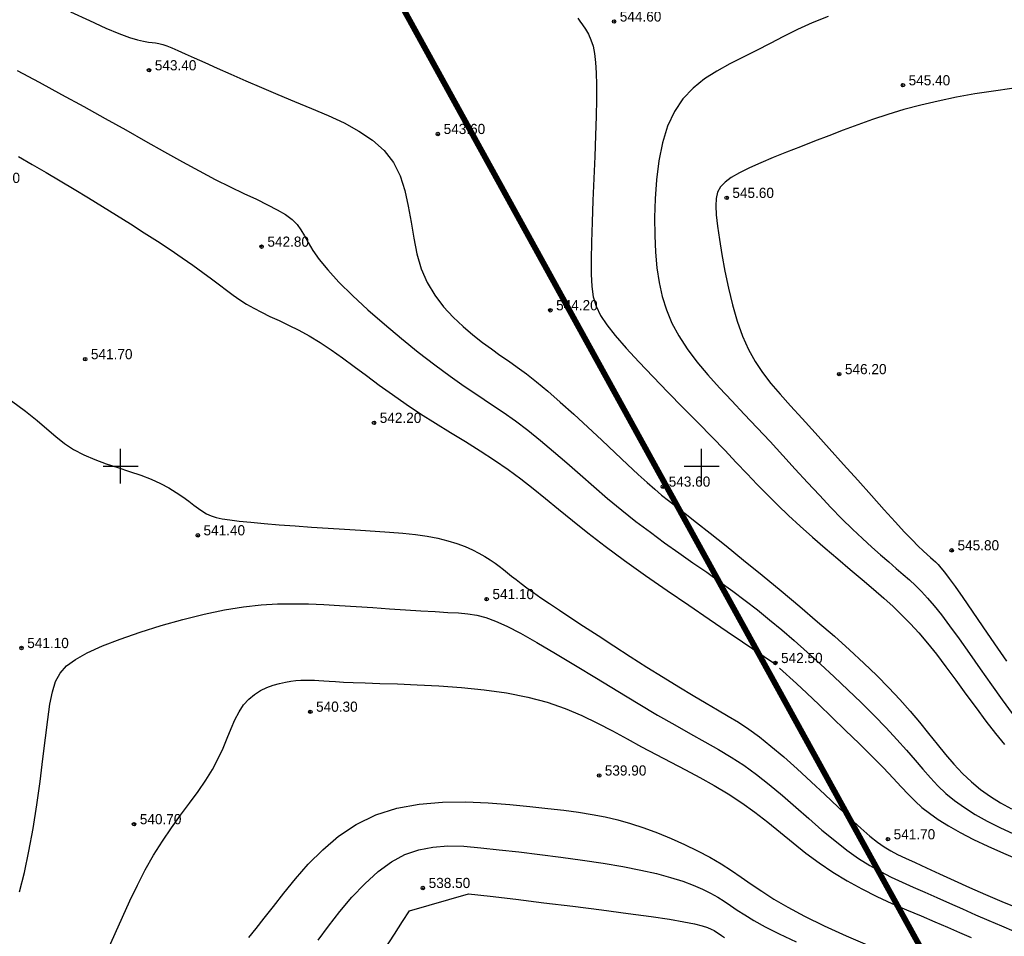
# Model space of a CAD drawing. Extents: x 0 to 361260, y 0 to 4201817.
# Tile 658 of 689: x 360791 to 360876, y 4200660 to 4200738. Entities that reach past the tile are written whole.
import ezdxf

# ---------------------------------------------------------------- set-up
doc = ezdxf.new("R2010")
doc.units = 0
doc.header["$LTSCALE"] = 0.5
doc.header["$MEASUREMENT"] = 0
doc.header["$PDMODE"] = 32
doc.header["$PDSIZE"] = 0.3
doc.linetypes.add('CONTI', pattern=[0])
for name, color, linetype in [('(00001)лот ранги', 7, 'Continuous'), ('(004) Точки рельефа', 7, 'Continuous'), ('GORIZDEFAULT', 32, 'CONTI'), ('PI_TTDEFAULT', 5, 'CONTI'), ('SETKR', 2, 'CONTI'), ('Штрих Стекло', 7, 'Continuous')]:
    doc.layers.add(name, color=color, linetype=linetype)
doc.styles.add('D-431', font='txt')

# ---------------------------------------------------------------- blocks, each defined once
blk = doc.blocks.new('BL_333')
at = {"color": 0}
for p, q in [((0, -1.5), (0, 1.5)), ((-1.5, 0), (1.5, 0))]:
    blk.add_line(p, q, dxfattribs=at)

msp = doc.modelspace()

# ---------------------------------------------------------------- hatches: boundary and pattern name
at = {"layer": 'Штрих Стекло', "linetype": 'Continuous'}
h = msp.add_hatch(color=5, dxfattribs=at)
h.dxf.hatch_style = 1
h.set_gradient(color1=(173, 173, 173), color2=(166, 166, 166), one_color=1, tint=0.65)
edge = h.paths.add_edge_path()
edge.add_line((360067.205, 4200806.615), (360049.645, 4200796.938))
edge.add_arc((360052.059, 4200792.559), 5, 32.88524, 118.85775, ccw=False)
edge.add_line((360056.257, 4200795.274), (360060.259, 4200789.085))
edge.add_line((360060.259, 4200789.085), (360069.039, 4200793.924))
edge.add_line((360069.039, 4200793.924), (360065.267, 4200799.758))
edge.add_arc((360069.63, 4200802.227), 5.014, 118.92591, 209.50369, ccw=False)
edge = h.paths.add_edge_path()
edge.add_line((360236.317, 4200517.23), (360498.797, 4200265.225))
edge.add_arc((360509.185, 4200276.045), 15, 226.16627, 298.85775)
edge.add_line((360516.425, 4200262.908), (361136.886, 4200604.824))
edge.add_arc((361129.646, 4200617.961), 15, 298.85775, 396.46852)
edge.add_line((361141.709, 4200626.877), (360736.189, 4201168.806))
edge.add_arc((360740.21, 4201171.777), 5, 118.85775, 216.46852, ccw=False)
edge.add_line((360737.797, 4201176.157), (360731.547, 4201172.713))
edge.add_line((360731.547, 4201172.713), (361139.296, 4200625.094))
edge.add_arc((361129.646, 4200617.961), 12, -61.14225, 36.46852, ccw=False)
edge.add_line((361135.438, 4200607.451), (360507.891, 4200266.197))
edge.add_line((360507.891, 4200266.197), (360237.512, 4200520.465))
edge.add_line((360237.512, 4200520.465), (360062.893, 4200790.537))
edge.add_line((360062.893, 4200790.537), (360060.259, 4200789.085))
edge.add_line((360060.259, 4200789.085), (360234.992, 4200518.836))
edge.add_arc((360242.55, 4200523.723), 9, 212.88524, 226.16627)
edge = h.paths.add_edge_path(flags=16)
edge.add_line((360274.624, 4200503.308), (360634.832, 4200701.808))
edge.add_arc((360637.246, 4200697.429), 5, 28.85775, 118.85775, ccw=False)
edge.add_line((360641.625, 4200699.842), (360789.915, 4200430.746))
edge.add_arc((360785.536, 4200428.333), 5, -61.14225, 28.85775, ccw=False)
edge.add_line((360787.949, 4200423.954), (360511.598, 4200271.666))
edge.add_arc((360509.185, 4200276.045), 5, 226.82384, 298.85775, ccw=False)
edge.add_line((360505.764, 4200272.399), (360273.569, 4200495.328))
edge.add_arc((360277.037, 4200498.929), 5, 118.85775, 226.07521, ccw=False)
h.paths.add_polyline_path([(360274.624, 4200503.308), (360631.329, 4200699.877), (360780.102, 4200429.905), (360509.832, 4200280.969)], flags=0)
edge = h.paths.add_edge_path(flags=16)
edge.add_line((360648.845, 4200709.53), (360942.986, 4200871.621))
edge.add_arc((360945.4, 4200867.242), 5, 36.46852, 118.85775, ccw=False)
edge.add_line((360949.42, 4200870.214), (361133.667, 4200620.933))
edge.add_arc((361129.646, 4200617.961), 5, -61.14225, 36.46852, ccw=False)
edge.add_line((361132.059, 4200613.582), (360801.962, 4200431.676))
edge.add_arc((360799.549, 4200436.055), 5, 208.85775, 298.85775, ccw=False)
edge.add_line((360795.17, 4200433.642), (360646.88, 4200702.738))
edge.add_arc((360651.259, 4200705.151), 5, 118.85775, 208.85775, ccw=False)
h.paths.add_polyline_path([(360652.349, 4200711.46), (360938.867, 4200869.351), (361123.713, 4200619.259), (360801.122, 4200441.489)], flags=0)
edge = h.paths.add_edge_path(flags=17)
edge.add_line((361139.296, 4200625.094), (360731.547, 4201172.713))
edge.add_line((360731.547, 4201172.713), (360723.659, 4201168.366))
edge.add_arc((360726.073, 4201163.987), 5, 36.46852, 118.85775, ccw=False)
edge.add_line((360730.093, 4201166.959), (360939.826, 4200883.196))
edge.add_arc((360935.805, 4200880.224), 5, -61.14225, 36.46852, ccw=False)
edge.add_line((360938.218, 4200875.845), (360645.95, 4200714.785))
edge.add_arc((360643.536, 4200719.164), 5, 208.85775, 298.85775, ccw=False)
edge.add_line((360639.157, 4200716.751), (360490.867, 4200985.847))
edge.add_arc((360495.246, 4200988.26), 5, 118.85775, 208.85775, ccw=False)
edge.add_line((360492.833, 4200992.639), (360478.82, 4200984.917))
edge.add_arc((360481.233, 4200980.538), 5, 28.85775, 118.85775, ccw=False)
edge.add_line((360485.612, 4200982.951), (360633.903, 4200713.855))
edge.add_arc((360629.523, 4200711.442), 5, -61.14225, 28.85552, ccw=False)
edge.add_line((360631.937, 4200707.063), (360550.485, 4200662.177))
edge.add_arc((360548.072, 4200666.557), 5, 208.85775, 298.85775, ccw=False)
edge.add_line((360543.693, 4200664.143), (360395.403, 4200933.239))
edge.add_arc((360399.782, 4200935.652), 5, 118.85775, 208.85775, ccw=False)
edge.add_line((360397.369, 4200940.032), (360749.145, 4201133.884))
edge.add_arc((360751.558, 4201129.505), 5, 36.46852, 118.85775, ccw=False)
edge.add_line((360755.579, 4201132.477), (360745.985, 4201145.458))
edge.add_arc((360741.964, 4201142.486), 5, -61.14225, 36.46852, ccw=False)
edge.add_line((360744.377, 4201138.107), (360086.378, 4200775.506))
edge.add_arc((360084.042, 4200779.927), 5, 212.88524, 297.85041, ccw=False)
edge.add_line((360079.844, 4200777.212), (360088.552, 4200763.743))
edge.add_arc((360092.751, 4200766.458), 5, 118.85775, 212.88524, ccw=False)
edge.add_line((360090.338, 4200770.837), (360383.356, 4200932.309))
edge.add_arc((360385.769, 4200927.93), 5, 28.85775, 118.85775, ccw=False)
edge.add_line((360390.148, 4200930.343), (360538.438, 4200661.248))
edge.add_arc((360534.059, 4200658.834), 5, -61.14225, 28.85775, ccw=False)
edge.add_line((360536.472, 4200654.455), (360267.361, 4200506.157))
edge.add_arc((360264.948, 4200510.536), 5, 226.16627, 298.85775, ccw=False)
edge.add_line((360261.485, 4200506.929), (360243.327, 4200524.363))
edge.add_line((360243.327, 4200524.363), (360069.039, 4200793.924))
edge.add_line((360069.039, 4200793.924), (360062.893, 4200790.537))
edge.add_line((360062.893, 4200790.537), (360237.512, 4200520.465))
edge.add_line((360237.512, 4200520.465), (360507.891, 4200266.197))
edge.add_line((360507.891, 4200266.197), (361135.438, 4200607.451))
edge.add_arc((361129.646, 4200617.961), 12, 298.85775, 396.46852)

# ---------------------------------------------------------------- linework, layer by layer
at = {"color": 0, "ltscale": 0.149071, "const_width": 0.5}
for points in [[(360872.618, 4200651.728), (361033.988, 4200740.654), (360944.264, 4200862.049), (360800.403, 4200782.772)], [(360656.693, 4200703.578), (360800.403, 4200782.772), (360872.618, 4200651.728), (360728.907, 4200572.533)]]:
    msp.add_lwpolyline(points, close=True, dxfattribs=at)
at = {"layer": 'GORIZDEFAULT', "color": 32}
for points in [[(360795.69, 4200739.09, 543.5), (360797.31, 4200738.34, 543.5), (360798.71, 4200737.7, 543.5), (360799.85, 4200737.23, 543.5), (360800.75, 4200736.9, 543.5), (360801.44, 4200736.69, 543.5), (360801.98, 4200736.57, 543.5), (360802.39, 4200736.5, 543.5), (360802.72, 4200736.47, 543.5), (360803.01, 4200736.44, 543.5), (360803.3, 4200736.38, 543.5), (360803.62, 4200736.29, 543.5), (360803.98, 4200736.17, 543.5), (360804.4, 4200735.99, 543.5), (360804.92, 4200735.77, 543.5), (360805.56, 4200735.49, 543.5), (360806.33, 4200735.14, 543.5), (360807.25, 4200734.73, 543.5), (360808.31, 4200734.25, 543.5), (360809.49, 4200733.73, 543.5), (360810.77, 4200733.17, 543.5), (360812.12, 4200732.59, 543.5), (360813.53, 4200731.99, 543.5), (360814.97, 4200731.39, 543.5), (360816.43, 4200730.79, 543.5), (360817.86, 4200730.18, 543.5), (360819.23, 4200729.53, 543.5), (360820.51, 4200728.83, 543.5), (360821.67, 4200728.04, 543.5), (360822.67, 4200727.15, 543.5), (360823.47, 4200726.13, 543.5), (360824.05, 4200724.98, 543.5), (360824.47, 4200723.72, 543.5), (360824.76, 4200722.38, 543.5), (360824.99, 4200721, 543.5), (360825.22, 4200719.62, 543.5), (360825.49, 4200718.27, 543.5), (360825.87, 4200716.99, 543.5), (360826.39, 4200715.8, 543.5), (360827.05, 4200714.71, 543.5), (360827.8, 4200713.72, 543.5), (360828.62, 4200712.82, 543.5), (360829.47, 4200712.01, 543.5), (360830.32, 4200711.29, 543.5), (360831.15, 4200710.65, 543.5), (360831.92, 4200710.08, 543.5), (360832.65, 4200709.56, 543.5), (360833.38, 4200709.05, 543.5), (360834.13, 4200708.52, 543.5), (360834.93, 4200707.93, 543.5), (360835.79, 4200707.25, 543.5), (360836.76, 4200706.45, 543.5), (360837.84, 4200705.51, 543.5), (360839, 4200704.46, 543.5), (360840.21, 4200703.35, 543.5), (360841.41, 4200702.23, 543.5), (360842.56, 4200701.15, 543.5), (360843.62, 4200700.15, 543.5), (360844.55, 4200699.29, 543.5), (360845.32, 4200698.59, 543.5), (360845.97, 4200698.01, 543.5), (360846.56, 4200697.51, 543.5), (360847.16, 4200697.03, 543.5), (360847.82, 4200696.52, 543.5), (360848.6, 4200695.91, 543.5), (360849.56, 4200695.16, 543.5), (360850.74, 4200694.23, 543.5), (360852.11, 4200693.13, 543.5), (360853.62, 4200691.91, 543.5), (360855.21, 4200690.62, 543.5), (360856.84, 4200689.27, 543.5), (360858.45, 4200687.93, 543.5), (360859.99, 4200686.61, 543.5), (360861.43, 4200685.36, 543.5), (360862.74, 4200684.18, 543.5), (360863.96, 4200683.05, 543.5), (360865.08, 4200681.97, 543.5), (360866.11, 4200680.93, 543.5), (360867.06, 4200679.91, 543.5), (360867.94, 4200678.92, 543.5), (360868.77, 4200677.95, 543.5), (360869.54, 4200676.99, 543.5), (360870.28, 4200676.07, 543.5), (360871, 4200675.18, 543.5), (360871.72, 4200674.34, 543.5), (360872.46, 4200673.55, 543.5), (360873.22, 4200672.82, 543.5), (360874.01, 4200672.16, 543.5), (360874.86, 4200671.57, 543.5), (360875.74, 4200671.02, 543.5), (360876.67, 4200670.52, 543.5)], [(360860.89, 4200738.7, 545), (360859.52, 4200738.16, 545), (360858.25, 4200737.58, 545), (360857.05, 4200736.98, 545), (360855.89, 4200736.37, 545), (360854.74, 4200735.77, 545), (360853.58, 4200735.2, 545), (360852.43, 4200734.62, 545), (360851.31, 4200734, 545), (360850.25, 4200733.32, 545), (360849.27, 4200732.54, 545), (360848.4, 4200731.62, 545), (360847.66, 4200730.53, 545), (360847.08, 4200729.25, 545), (360846.64, 4200727.81, 545), (360846.32, 4200726.27, 545), (360846.11, 4200724.65, 545), (360846, 4200723.01, 545), (360845.96, 4200721.4, 545), (360845.98, 4200719.85, 545), (360846.04, 4200718.41, 545), (360846.16, 4200717.06, 545), (360846.35, 4200715.79, 545), (360846.62, 4200714.59, 545), (360846.98, 4200713.44, 545), (360847.45, 4200712.31, 545), (360848.05, 4200711.2, 545), (360848.77, 4200710.09, 545), (360849.6, 4200708.98, 545), (360850.53, 4200707.87, 545), (360851.53, 4200706.74, 545), (360852.59, 4200705.61, 545), (360853.68, 4200704.46, 545), (360854.79, 4200703.29, 545), (360855.89, 4200702.11, 545), (360856.99, 4200700.92, 545), (360858.06, 4200699.75, 545), (360859.11, 4200698.6, 545), (360860.14, 4200697.49, 545), (360861.13, 4200696.45, 545), (360862.08, 4200695.47, 545), (360862.98, 4200694.58, 545), (360863.84, 4200693.77, 545), (360864.64, 4200693.03, 545), (360865.4, 4200692.36, 545), (360866.11, 4200691.75, 545), (360866.76, 4200691.19, 545), (360867.36, 4200690.68, 545), (360867.9, 4200690.2, 545), (360868.42, 4200689.72, 545), (360868.93, 4200689.22, 545), (360869.45, 4200688.65, 545), (360870.01, 4200687.99, 545), (360870.64, 4200687.2, 545), (360871.35, 4200686.25, 545), (360872.16, 4200685.13, 545), (360873.05, 4200683.87, 545), (360873.99, 4200682.54, 545), (360874.94, 4200681.19, 545), (360875.86, 4200679.89, 545), (360876.73, 4200678.7, 545)], [(360839.34, 4200738.56, 544.5), (360839.53, 4200738.28, 544.5), (360839.76, 4200737.97, 544.5), (360840.01, 4200737.6, 544.5), (360840.26, 4200737.18, 544.5), (360840.48, 4200736.7, 544.5), (360840.66, 4200736.15, 544.5), (360840.79, 4200735.5, 544.5), (360840.88, 4200734.75, 544.5), (360840.94, 4200733.85, 544.5), (360840.96, 4200732.8, 544.5), (360840.95, 4200731.56, 544.5), (360840.92, 4200730.12, 544.5), (360840.86, 4200728.46, 544.5), (360840.8, 4200726.65, 544.5), (360840.72, 4200724.75, 544.5), (360840.65, 4200722.85, 544.5), (360840.58, 4200721, 544.5), (360840.53, 4200719.28, 544.5), (360840.5, 4200717.77, 544.5), (360840.49, 4200716.51, 544.5), (360840.55, 4200715.46, 544.5), (360840.68, 4200714.57, 544.5), (360840.92, 4200713.76, 544.5), (360841.3, 4200712.97, 544.5), (360841.84, 4200712.15, 544.5), (360842.57, 4200711.23, 544.5), (360843.5, 4200710.16, 544.5), (360844.6, 4200708.97, 544.5), (360845.82, 4200707.69, 544.5), (360847.11, 4200706.36, 544.5), (360848.42, 4200705.03, 544.5), (360849.7, 4200703.72, 544.5), (360850.91, 4200702.49, 544.5), (360851.99, 4200701.36, 544.5), (360852.99, 4200700.31, 544.5), (360853.91, 4200699.34, 544.5), (360854.79, 4200698.42, 544.5), (360855.66, 4200697.52, 544.5), (360856.55, 4200696.64, 544.5), (360857.49, 4200695.74, 544.5), (360858.49, 4200694.82, 544.5), (360859.55, 4200693.89, 544.5), (360860.64, 4200692.95, 544.5), (360861.73, 4200692.02, 544.5), (360862.8, 4200691.11, 544.5), (360863.83, 4200690.24, 544.5), (360864.8, 4200689.42, 544.5), (360865.68, 4200688.64, 544.5), (360866.49, 4200687.91, 544.5), (360867.25, 4200687.18, 544.5), (360867.98, 4200686.43, 544.5), (360868.71, 4200685.64, 544.5), (360869.44, 4200684.77, 544.5), (360870.21, 4200683.81, 544.5), (360871.03, 4200682.73, 544.5), (360871.88, 4200681.58, 544.5), (360872.75, 4200680.38, 544.5), (360873.62, 4200679.19, 544.5), (360874.48, 4200678.04, 544.5), (360875.31, 4200676.98, 544.5), (360876.08, 4200676.05, 544.5)], [(360791.09, 4200734.04, 543), (360793, 4200733.03, 543), (360794.92, 4200731.99, 543), (360796.83, 4200730.95, 543), (360798.67, 4200729.93, 543), (360800.44, 4200728.93, 543), (360802.14, 4200727.97, 543), (360803.76, 4200727.05, 543), (360805.31, 4200726.19, 543), (360806.77, 4200725.4, 543), (360808.14, 4200724.68, 543), (360809.42, 4200724.04, 543), (360810.61, 4200723.47, 543), (360811.68, 4200722.97, 543), (360812.64, 4200722.5, 543), (360813.48, 4200722.07, 543), (360814.18, 4200721.65, 543), (360814.75, 4200721.23, 543), (360815.18, 4200720.8, 543), (360815.51, 4200720.34, 543), (360815.81, 4200719.83, 543), (360816.14, 4200719.25, 543), (360816.54, 4200718.57, 543), (360817.09, 4200717.79, 543), (360817.82, 4200716.88, 543), (360818.79, 4200715.83, 543), (360819.96, 4200714.68, 543), (360821.28, 4200713.46, 543), (360822.7, 4200712.21, 543), (360824.16, 4200710.98, 543), (360825.62, 4200709.8, 543), (360827.03, 4200708.71, 543), (360828.35, 4200707.75, 543), (360829.57, 4200706.89, 543), (360830.73, 4200706.11, 543), (360831.84, 4200705.37, 543), (360832.92, 4200704.64, 543), (360833.98, 4200703.89, 543), (360835.05, 4200703.09, 543), (360836.14, 4200702.21, 543), (360837.25, 4200701.27, 543), (360838.39, 4200700.28, 543), (360839.54, 4200699.27, 543), (360840.72, 4200698.24, 543), (360841.91, 4200697.21, 543), (360843.13, 4200696.21, 543), (360844.35, 4200695.24, 543), (360845.59, 4200694.31, 543), (360846.82, 4200693.41, 543), (360848.05, 4200692.54, 543), (360849.26, 4200691.69, 543), (360850.44, 4200690.86, 543), (360851.58, 4200690.05, 543), (360852.68, 4200689.24, 543), (360853.75, 4200688.44, 543), (360854.8, 4200687.62, 543), (360855.85, 4200686.78, 543), (360856.91, 4200685.9, 543), (360857.98, 4200684.98, 543), (360859.09, 4200684, 543), (360860.24, 4200682.96, 543), (360861.42, 4200681.88, 543), (360862.59, 4200680.76, 543), (360863.74, 4200679.65, 543), (360864.85, 4200678.54, 543), (360865.88, 4200677.48, 543), (360866.81, 4200676.48, 543), (360867.63, 4200675.56, 543), (360868.37, 4200674.7, 543), (360869.04, 4200673.91, 543), (360869.69, 4200673.18, 543), (360870.34, 4200672.49, 543), (360871.03, 4200671.83, 543), (360871.78, 4200671.21, 543), (360872.63, 4200670.61, 543), (360873.56, 4200670.02, 543), (360874.58, 4200669.45, 543), (360875.68, 4200668.9, 543), (360876.86, 4200668.36, 543)], [(360876.71, 4200732.5, 545.5), (360875.13, 4200732.28, 545.5), (360873.53, 4200732.03, 545.5), (360871.94, 4200731.74, 545.5), (360870.37, 4200731.42, 545.5), (360868.86, 4200731.07, 545.5), (360867.42, 4200730.68, 545.5), (360866.04, 4200730.27, 545.5), (360864.72, 4200729.83, 545.5), (360863.44, 4200729.38, 545.5), (360862.18, 4200728.91, 545.5), (360860.95, 4200728.43, 545.5), (360859.73, 4200727.96, 545.5), (360858.51, 4200727.48, 545.5), (360857.32, 4200727.01, 545.5), (360856.17, 4200726.55, 545.5), (360855.1, 4200726.1, 545.5), (360854.12, 4200725.66, 545.5), (360853.27, 4200725.23, 545.5), (360852.56, 4200724.83, 545.5), (360852.02, 4200724.43, 545.5), (360851.63, 4200724.03, 545.5), (360851.38, 4200723.57, 545.5), (360851.25, 4200723.04, 545.5), (360851.22, 4200722.4, 545.5), (360851.27, 4200721.62, 545.5), (360851.38, 4200720.66, 545.5), (360851.54, 4200719.5, 545.5), (360851.75, 4200718.2, 545.5), (360852.01, 4200716.78, 545.5), (360852.31, 4200715.32, 545.5), (360852.67, 4200713.87, 545.5), (360853.07, 4200712.47, 545.5), (360853.52, 4200711.17, 545.5), (360854.03, 4200710.03, 545.5), (360854.6, 4200709, 545.5), (360855.23, 4200708.05, 545.5), (360855.95, 4200707.12, 545.5), (360856.76, 4200706.18, 545.5), (360857.66, 4200705.19, 545.5), (360858.67, 4200704.09, 545.5), (360859.79, 4200702.86, 545.5), (360860.99, 4200701.53, 545.5), (360862.22, 4200700.15, 545.5), (360863.44, 4200698.78, 545.5), (360864.62, 4200697.46, 545.5), (360865.71, 4200696.25, 545.5), (360866.67, 4200695.2, 545.5), (360867.47, 4200694.33, 545.5), (360868.12, 4200693.65, 545.5), (360868.65, 4200693.12, 545.5), (360869.07, 4200692.71, 545.5), (360869.41, 4200692.39, 545.5), (360869.69, 4200692.15, 545.5), (360869.92, 4200691.94, 545.5), (360870.13, 4200691.75, 545.5), (360870.35, 4200691.53, 545.5), (360870.6, 4200691.25, 545.5), (360870.91, 4200690.87, 545.5), (360871.31, 4200690.34, 545.5), (360871.83, 4200689.63, 545.5), (360872.48, 4200688.7, 545.5), (360873.29, 4200687.52, 545.5), (360874.22, 4200686.16, 545.5), (360875.22, 4200684.7, 545.5), (360876.25, 4200683.2, 545.5)], [(360791.2, 4200726.64, 542.5), (360792.39, 4200725.97, 542.5), (360793.59, 4200725.27, 542.5), (360794.8, 4200724.56, 542.5), (360796.01, 4200723.84, 542.5), (360797.22, 4200723.1, 542.5), (360798.44, 4200722.35, 542.5), (360799.64, 4200721.6, 542.5), (360800.84, 4200720.84, 542.5), (360802.02, 4200720.09, 542.5), (360803.16, 4200719.35, 542.5), (360804.25, 4200718.63, 542.5), (360805.28, 4200717.93, 542.5), (360806.22, 4200717.28, 542.5), (360807.08, 4200716.67, 542.5), (360807.83, 4200716.12, 542.5), (360808.5, 4200715.61, 542.5), (360809.11, 4200715.15, 542.5), (360809.69, 4200714.72, 542.5), (360810.25, 4200714.32, 542.5), (360810.83, 4200713.94, 542.5), (360811.45, 4200713.58, 542.5), (360812.12, 4200713.24, 542.5), (360812.85, 4200712.89, 542.5), (360813.63, 4200712.52, 542.5), (360814.46, 4200712.13, 542.5), (360815.33, 4200711.7, 542.5), (360816.23, 4200711.21, 542.5), (360817.16, 4200710.65, 542.5), (360818.11, 4200710.02, 542.5), (360819.1, 4200709.33, 542.5), (360820.11, 4200708.58, 542.5), (360821.16, 4200707.79, 542.5), (360822.26, 4200706.98, 542.5), (360823.4, 4200706.15, 542.5), (360824.58, 4200705.32, 542.5), (360825.82, 4200704.5, 542.5), (360827.1, 4200703.7, 542.5), (360828.39, 4200702.9, 542.5), (360829.68, 4200702.11, 542.5), (360830.94, 4200701.32, 542.5), (360832.17, 4200700.52, 542.5), (360833.34, 4200699.72, 542.5), (360834.44, 4200698.91, 542.5), (360835.5, 4200698.08, 542.5), (360836.57, 4200697.21, 542.5), (360837.68, 4200696.3, 542.5), (360838.88, 4200695.32, 542.5), (360840.2, 4200694.27, 542.5), (360841.69, 4200693.12, 542.5), (360843.37, 4200691.89, 542.5), (360845.18, 4200690.59, 542.5), (360847.05, 4200689.29, 542.5), (360848.9, 4200688.02, 542.5), (360850.64, 4200686.83, 542.5), (360852.21, 4200685.77, 542.5), (360853.53, 4200684.89, 542.5), (360856.27, 4200683.01, 542.5), (360856.33, 4200682.96, 542.5), (360856.35, 4200682.94, 542.5)], [(360790.61, 4200705.62, 541.5), (360791.81, 4200704.74, 541.5), (360792.81, 4200703.94, 541.5), (360793.66, 4200703.21, 541.5), (360794.43, 4200702.55, 541.5), (360795.17, 4200701.96, 541.5), (360795.95, 4200701.44, 541.5), (360796.82, 4200700.98, 541.5), (360797.77, 4200700.58, 541.5), (360798.76, 4200700.21, 541.5), (360799.77, 4200699.88, 541.5), (360800.77, 4200699.55, 541.5), (360801.73, 4200699.22, 541.5), (360802.62, 4200698.88, 541.5), (360803.43, 4200698.51, 541.5), (360804.15, 4200698.13, 541.5), (360804.79, 4200697.74, 541.5), (360805.36, 4200697.35, 541.5), (360805.86, 4200696.99, 541.5), (360806.31, 4200696.65, 541.5), (360806.7, 4200696.35, 541.5), (360807.06, 4200696.1, 541.5), (360807.4, 4200695.9, 541.5), (360807.78, 4200695.73, 541.5), (360808.21, 4200695.59, 541.5), (360808.73, 4200695.47, 541.5), (360809.39, 4200695.37, 541.5), (360810.2, 4200695.27, 541.5), (360811.2, 4200695.17, 541.5), (360812.36, 4200695.06, 541.5), (360813.65, 4200694.96, 541.5), (360815.02, 4200694.86, 541.5), (360816.44, 4200694.76, 541.5), (360817.87, 4200694.67, 541.5), (360819.28, 4200694.58, 541.5), (360820.63, 4200694.5, 541.5), (360821.92, 4200694.41, 541.5), (360823.14, 4200694.33, 541.5), (360824.29, 4200694.22, 541.5), (360825.38, 4200694.11, 541.5), (360826.38, 4200693.96, 541.5), (360827.31, 4200693.79, 541.5), (360828.16, 4200693.58, 541.5), (360828.93, 4200693.34, 541.5), (360829.64, 4200693.08, 541.5), (360830.27, 4200692.8, 541.5), (360830.84, 4200692.51, 541.5), (360831.35, 4200692.22, 541.5), (360831.81, 4200691.94, 541.5), (360832.22, 4200691.66, 541.5), (360832.59, 4200691.38, 541.5), (360832.94, 4200691.11, 541.5), (360833.29, 4200690.83, 541.5), (360833.65, 4200690.54, 541.5), (360834.03, 4200690.23, 541.5), (360834.47, 4200689.89, 541.5), (360834.96, 4200689.53, 541.5), (360835.52, 4200689.12, 541.5), (360836.17, 4200688.67, 541.5), (360836.91, 4200688.17, 541.5), (360837.76, 4200687.6, 541.5), (360838.74, 4200686.95, 541.5), (360839.85, 4200686.22, 541.5), (360841.09, 4200685.41, 541.5), (360842.44, 4200684.53, 541.5), (360843.86, 4200683.63, 541.5), (360845.29, 4200682.71, 541.5), (360846.7, 4200681.83, 541.5), (360848.05, 4200681, 541.5), (360849.28, 4200680.25, 541.5), (360850.39, 4200679.6, 541.5), (360851.38, 4200679.03, 541.5), (360852.3, 4200678.49, 541.5), (360853.18, 4200677.95, 541.5), (360854.06, 4200677.36, 541.5), (360854.98, 4200676.7, 541.5), (360855.97, 4200675.91, 541.5), (360857.07, 4200674.98, 541.5), (360858.23, 4200673.94, 541.5), (360859.43, 4200672.84, 541.5), (360860.61, 4200671.73, 541.5), (360861.75, 4200670.66, 541.5), (360862.8, 4200669.68, 541.5), (360863.72, 4200668.83, 541.5), (360864.49, 4200668.16, 541.5), (360865.14, 4200667.64, 541.5), (360865.72, 4200667.23, 541.5), (360866.28, 4200666.89, 541.5), (360866.87, 4200666.58, 541.5), (360867.55, 4200666.25, 541.5), (360868.37, 4200665.88, 541.5), (360869.35, 4200665.43, 541.5), (360870.48, 4200664.91, 541.5), (360871.74, 4200664.34, 541.5), (360873.07, 4200663.74, 541.5), (360874.44, 4200663.14, 541.5), (360875.83, 4200662.54, 541.5), (360877.2, 4200661.98, 541.5)], [(360791.29, 4200663.37, 541), (360791.72, 4200665.02, 541), (360792.11, 4200666.86, 541), (360792.46, 4200668.82, 541), (360792.78, 4200670.85, 541), (360793.06, 4200672.87, 541), (360793.31, 4200674.81, 541), (360793.53, 4200676.61, 541), (360793.73, 4200678.18, 541), (360793.91, 4200679.5, 541), (360794.12, 4200680.57, 541), (360794.4, 4200681.45, 541), (360794.79, 4200682.17, 541), (360795.35, 4200682.8, 541), (360796.11, 4200683.37, 541), (360797.13, 4200683.93, 541), (360798.43, 4200684.52, 541), (360799.97, 4200685.12, 541), (360801.68, 4200685.71, 541), (360803.49, 4200686.28, 541), (360805.36, 4200686.8, 541), (360807.2, 4200687.25, 541), (360808.95, 4200687.62, 541), (360810.57, 4200687.88, 541), (360812.08, 4200688.05, 541), (360813.49, 4200688.14, 541), (360814.84, 4200688.16, 541), (360816.17, 4200688.14, 541), (360817.5, 4200688.08, 541), (360818.85, 4200688, 541), (360820.26, 4200687.91, 541), (360821.7, 4200687.82, 541), (360823.13, 4200687.73, 541), (360824.53, 4200687.64, 541), (360825.85, 4200687.56, 541), (360827.07, 4200687.48, 541), (360828.15, 4200687.41, 541), (360829.07, 4200687.36, 541), (360829.88, 4200687.28, 541), (360830.65, 4200687.16, 541), (360831.42, 4200686.97, 541), (360832.27, 4200686.66, 541), (360833.25, 4200686.22, 541), (360834.42, 4200685.61, 541), (360835.83, 4200684.82, 541), (360837.43, 4200683.88, 541), (360839.16, 4200682.83, 541), (360840.97, 4200681.74, 541), (360842.78, 4200680.63, 541), (360844.55, 4200679.56, 541), (360846.2, 4200678.58, 541), (360847.7, 4200677.73, 541), (360849.05, 4200676.97, 541), (360850.29, 4200676.28, 541), (360851.45, 4200675.61, 541), (360852.55, 4200674.95, 541), (360853.63, 4200674.25, 541), (360854.72, 4200673.47, 541), (360855.83, 4200672.59, 541), (360856.96, 4200671.64, 541), (360858.1, 4200670.65, 541), (360859.24, 4200669.66, 541), (360860.36, 4200668.68, 541), (360861.46, 4200667.77, 541), (360862.51, 4200666.94, 541), (360863.51, 4200666.23, 541), (360864.47, 4200665.63, 541), (360865.4, 4200665.1, 541), (360866.33, 4200664.63, 541), (360867.26, 4200664.19, 541), (360868.22, 4200663.77, 541), (360869.22, 4200663.34, 541), (360870.26, 4200662.87, 541), (360871.35, 4200662.39, 541), (360872.46, 4200661.89, 541), (360873.58, 4200661.39, 541), (360874.71, 4200660.9, 541), (360875.81, 4200660.43, 541), (360876.88, 4200659.99, 541)], [(360856.7, 4200682.62, 542.5), (360858.17, 4200681.28, 542.5), (360859.05, 4200680.46, 542.5), (360860.08, 4200679.49, 542.5), (360861.21, 4200678.4, 542.5), (360862.4, 4200677.26, 542.5), (360863.57, 4200676.12, 542.5), (360864.68, 4200675.02, 542.5), (360865.67, 4200674.02, 542.5), (360866.5, 4200673.15, 542.5), (360867.19, 4200672.4, 542.5), (360867.81, 4200671.75, 542.5), (360868.38, 4200671.17, 542.5), (360868.97, 4200670.63, 542.5), (360869.61, 4200670.12, 542.5), (360870.35, 4200669.6, 542.5), (360871.24, 4200669.05, 542.5), (360872.26, 4200668.47, 542.5), (360873.4, 4200667.88, 542.5), (360874.65, 4200667.28, 542.5), (360875.98, 4200666.68, 542.5), (360877.39, 4200666.08, 542.5)], [(360798.9, 4200658.37, 540.5), (360799.53, 4200659.78, 540.5), (360800.15, 4200661.18, 540.5), (360800.79, 4200662.58, 540.5), (360801.44, 4200663.94, 540.5), (360802.12, 4200665.26, 540.5), (360802.84, 4200666.53, 540.5), (360803.6, 4200667.73, 540.5), (360804.38, 4200668.87, 540.5), (360805.16, 4200669.95, 540.5), (360805.93, 4200670.99, 540.5), (360806.66, 4200671.99, 540.5), (360807.32, 4200672.96, 540.5), (360807.91, 4200673.9, 540.5), (360808.4, 4200674.83, 540.5), (360808.82, 4200675.74, 540.5), (360809.18, 4200676.6, 540.5), (360809.52, 4200677.42, 540.5), (360809.84, 4200678.17, 540.5), (360810.19, 4200678.85, 540.5), (360810.57, 4200679.45, 540.5), (360811.02, 4200679.94, 540.5), (360811.51, 4200680.35, 540.5), (360812.04, 4200680.69, 540.5), (360812.58, 4200680.95, 540.5), (360813.13, 4200681.15, 540.5), (360813.67, 4200681.3, 540.5), (360814.18, 4200681.42, 540.5), (360814.65, 4200681.5, 540.5), (360815.09, 4200681.55, 540.5), (360815.5, 4200681.58, 540.5), (360815.89, 4200681.59, 540.5), (360816.28, 4200681.59, 540.5), (360816.67, 4200681.57, 540.5), (360817.06, 4200681.55, 540.5), (360817.48, 4200681.52, 540.5), (360817.94, 4200681.49, 540.5), (360818.5, 4200681.45, 540.5), (360819.18, 4200681.42, 540.5), (360820.02, 4200681.38, 540.5), (360821.05, 4200681.34, 540.5), (360822.31, 4200681.29, 540.5), (360823.82, 4200681.25, 540.5), (360825.53, 4200681.19, 540.5), (360827.39, 4200681.09, 540.5), (360829.33, 4200680.96, 540.5), (360831.29, 4200680.76, 540.5), (360833.21, 4200680.49, 540.5), (360835.04, 4200680.13, 540.5), (360836.72, 4200679.68, 540.5), (360838.26, 4200679.15, 540.5), (360839.7, 4200678.54, 540.5), (360841.05, 4200677.89, 540.5), (360842.34, 4200677.21, 540.5), (360843.59, 4200676.52, 540.5), (360844.84, 4200675.84, 540.5), (360846.09, 4200675.17, 540.5), (360847.35, 4200674.51, 540.5), (360848.61, 4200673.86, 540.5), (360849.85, 4200673.2, 540.5), (360851.08, 4200672.51, 540.5), (360852.29, 4200671.79, 540.5), (360853.46, 4200671.02, 540.5), (360854.59, 4200670.21, 540.5), (360855.69, 4200669.35, 540.5), (360856.78, 4200668.47, 540.5), (360857.87, 4200667.58, 540.5), (360858.98, 4200666.7, 540.5), (360860.11, 4200665.86, 540.5), (360861.29, 4200665.05, 540.5), (360862.52, 4200664.3, 540.5), (360863.8, 4200663.61, 540.5), (360865.09, 4200662.97, 540.5), (360866.38, 4200662.37, 540.5), (360867.65, 4200661.81, 540.5), (360868.89, 4200661.29, 540.5), (360870.07, 4200660.79, 540.5), (360871.17, 4200660.32, 540.5), (360872.21, 4200659.87, 540.5), (360873.19, 4200659.44, 540.5)], [(360811.02, 4200659.44, 539.5), (360811.65, 4200660.22, 539.5), (360812.36, 4200661.09, 539.5), (360813.15, 4200662.1, 539.5), (360814.04, 4200663.24, 539.5), (360815.04, 4200664.47, 539.5), (360816.15, 4200665.74, 539.5), (360817.39, 4200666.98, 539.5), (360818.76, 4200668.14, 539.5), (360820.28, 4200669.16, 539.5), (360821.95, 4200669.98, 539.5), (360823.77, 4200670.55, 539.5), (360825.7, 4200670.9, 539.5), (360827.69, 4200671.07, 539.5), (360829.69, 4200671.1, 539.5), (360831.64, 4200671.02, 539.5), (360833.51, 4200670.87, 539.5), (360835.23, 4200670.71, 539.5), (360836.77, 4200670.54, 539.5), (360838.15, 4200670.39, 539.5), (360839.41, 4200670.22, 539.5), (360840.58, 4200670.03, 539.5), (360841.69, 4200669.81, 539.5), (360842.78, 4200669.55, 539.5), (360843.88, 4200669.24, 539.5), (360845.03, 4200668.86, 539.5), (360846.2, 4200668.43, 539.5), (360847.37, 4200667.95, 539.5), (360848.53, 4200667.44, 539.5), (360849.65, 4200666.9, 539.5), (360850.71, 4200666.34, 539.5), (360851.69, 4200665.77, 539.5), (360852.58, 4200665.2, 539.5), (360853.42, 4200664.63, 539.5), (360854.27, 4200664.03, 539.5), (360855.18, 4200663.41, 539.5), (360856.22, 4200662.74, 539.5), (360857.42, 4200662.03, 539.5), (360858.86, 4200661.27, 539.5), (360860.56, 4200660.44, 539.5), (360862.45, 4200659.58, 539.5), (360864.46, 4200658.71, 539.5)], [(360817, 4200659.2, 539), (360817.89, 4200660.41, 539), (360818.86, 4200661.66, 539), (360819.91, 4200662.9, 539), (360821.01, 4200664.06, 539), (360822.15, 4200665.1, 539), (360823.31, 4200665.95, 539), (360824.47, 4200666.58, 539), (360825.66, 4200666.99, 539), (360826.88, 4200667.22, 539), (360828.16, 4200667.31, 539), (360829.53, 4200667.28, 539), (360830.99, 4200667.16, 539), (360832.57, 4200666.99, 539), (360834.27, 4200666.8, 539), (360836.07, 4200666.58, 539), (360837.9, 4200666.35, 539), (360839.74, 4200666.09, 539), (360841.53, 4200665.82, 539), (360843.22, 4200665.54, 539), (360844.76, 4200665.24, 539), (360846.13, 4200664.93, 539), (360847.33, 4200664.61, 539), (360848.38, 4200664.28, 539), (360849.29, 4200663.94, 539), (360850.08, 4200663.6, 539), (360850.77, 4200663.25, 539), (360851.39, 4200662.9, 539), (360851.94, 4200662.55, 539), (360852.48, 4200662.18, 539), (360853.05, 4200661.79, 539), (360853.71, 4200661.37, 539), (360854.5, 4200660.89, 539), (360855.47, 4200660.36, 539), (360856.68, 4200659.75, 539), (360858.15, 4200659.06, 539)], [(360822.76, 4200658.49, 538.5), (360823.56, 4200659.71, 538.5), (360824.27, 4200660.81, 538.5), (360824.86, 4200661.73, 538.5), (360829.95, 4200663.2, 538.5), (360831.81, 4200662.98, 538.5), (360834.02, 4200662.72, 538.5), (360836.43, 4200662.43, 538.5), (360838.93, 4200662.12, 538.5), (360841.38, 4200661.81, 538.5), (360843.67, 4200661.51, 538.5), (360845.65, 4200661.24, 538.5), (360847.25, 4200661, 538.5), (360848.47, 4200660.79, 538.5), (360849.38, 4200660.6, 538.5), (360850.05, 4200660.44, 538.5), (360850.51, 4200660.3, 538.5), (360850.83, 4200660.16, 538.5), (360851.08, 4200660.03, 538.5), (360851.29, 4200659.89, 538.5), (360851.5, 4200659.75, 538.5), (360851.72, 4200659.6, 538.5), (360851.97, 4200659.44, 538.5)]]:
    msp.add_polyline3d(points, dxfattribs=at)
at = {"layer": 'PI_TTDEFAULT', "color": 5}
for p in [(360842.47, 4200738.26, 544.6), (360802.44, 4200734.07, 543.4), (360867.33, 4200732.78, 545.4), (360827.3, 4200728.58, 543.6), (360852.16, 4200723.09, 545.6), (360812.13, 4200718.89, 542.8), (360836.98, 4200713.41, 544.2), (360796.95, 4200709.21, 541.7), (360861.84, 4200707.92, 546.2), (360821.81, 4200703.72, 542.2), (360846.67, 4200698.23, 543.6), (360806.64, 4200694.04, 541.4), (360871.53, 4200692.75, 545.8), (360831.5, 4200688.55, 541.1), (360791.47, 4200684.35, 541.1), (360856.35, 4200683.06, 542.5), (360816.32, 4200678.86, 540.3), (360841.18, 4200673.38, 539.9), (360801.15, 4200669.18, 540.7), (360866.04, 4200667.89, 541.7), (360826.01, 4200663.69, 538.5)]:
    msp.add_point(p, dxfattribs=at)

# ---------------------------------------------------------------- block references
at = {"layer": 'SETKR', "color": 92}
for p in [(360800, 4200700), (360850, 4200700)]:
    msp.add_blockref('BL_333', p, dxfattribs=at)

# ---------------------------------------------------------------- texts
at = {"layer": '(00001)лот ранги', "color": 31, "linetype": 'Continuous', "lineweight": 30, "ltscale": 3, "true_color": 0xffc2ad, "insert": (360739.915, 4200687.976), "char_height": 5, "attachment_point": 1, "bg_fill": 1, "box_fill_scale": 1.5, "bg_fill_color": 7, "bg_fill_true_color": 16777215, "bg_fill_transparency": 0}
msp.add_mtext_dynamic_manual_height_columns('\\pi-1.54644;{\\C256;ХIII-ЛОТ\\P\\pi9.03297;2.45  \\P\\pi11.7869;га}', width=31.07379, gutter_width=10, heights=[0], dxfattribs=at)
at = {"layer": '(004) Точки рельефа', "style": 'D-431'}
for s, p in [('544.60', (360842.96, 4200738.26)), ('543.40', (360802.94, 4200734.06)), ('545.40', (360867.82, 4200732.77)), ('543.60', (360827.8, 4200728.58)), ('542.20', (360787.76, 4200724.37)), ('545.60', (360852.65, 4200723.08)), ('542.80', (360812.63, 4200718.88)), ('544.20', (360837.48, 4200713.41)), ('541.70', (360797.44, 4200709.2)), ('546.20', (360862.34, 4200707.91)), ('542.20', (360822.3, 4200703.72)), ('543.60', (360847.17, 4200698.23)), ('541.40', (360807.13, 4200694.04)), ('545.80', (360872.03, 4200692.75)), ('541.10', (360832, 4200688.55)), ('541.10', (360791.96, 4200684.34)), ('542.50', (360856.84, 4200683.05)), ('540.30', (360816.82, 4200678.86)), ('539.90', (360841.67, 4200673.37)), ('540.70', (360801.65, 4200669.18)), ('541.70', (360866.53, 4200667.88)), ('538.50', (360826.51, 4200663.69))]:
    msp.add_text(s, height=0.875, dxfattribs=at).set_placement(p)

doc.saveas('drawing.dxf')
